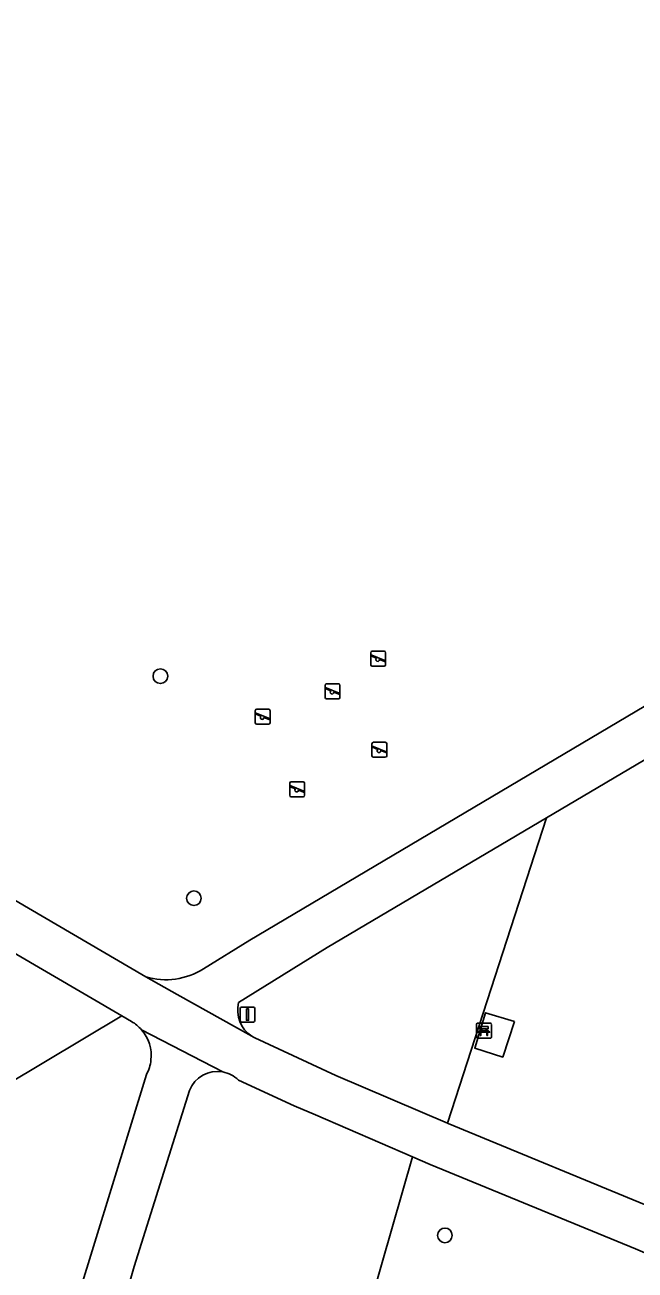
# Model space of a CAD drawing. Extents: x 162803 to 163818, y 381639 to 382475.
# Drawn here: x 163213.6 to 163254.4, y 381721.9 to 381804.9 of the extents above; entities that cross this region are included whole.
import ezdxf

# ---------------------------------------------------------------- set-up
doc = ezdxf.new("R2010")
doc.units = 0
for name, color, linetype in [('IMGEO_Bank', 7, 'Continuous'), ('IMGEO_Boom', 7, 'Continuous'), ('IMGEO_Groenvoorziening', 7, 'Continuous'), ('IMGEO_Lichtmast', 7, 'Continuous'), ('IMGEO_Speelvoorziening', 7, 'Continuous'), ('IMGEO_Voetpad_gesloten', 7, 'Continuous'), ('IMGEO_Voetpad_open', 7, 'Continuous')]:
    doc.layers.add(name, color=color, linetype=linetype)

msp = doc.modelspace()

# ---------------------------------------------------------------- linework, layer by layer
at = {"layer": 'IMGEO_Bank'}
for p, q in [((163243.786, 381737.425), (163243.786, 381738.266)), ((163243.786, 381738.266), (163243.786, 381737.425)), ((163243.861, 381738.35), (163244.702, 381738.35)), ((163244.702, 381738.35), (163243.861, 381738.35)), ((163244.095, 381737.856), (163244.095, 381737.962)), ((163244.139, 381737.962), (163244.139, 381737.856)), ((163244.427, 381737.968), (163244.145, 381737.968)), ((163244.145, 381737.85), (163244.427, 381737.85)), ((163244.433, 381737.856), (163244.433, 381737.962)), ((163244.477, 381737.962), (163244.477, 381737.856)), ((163244.786, 381738.275), (163244.786, 381737.434)), ((163244.786, 381737.434), (163244.786, 381738.275)), ((163244.711, 381737.35), (163243.87, 381737.35)), ((163243.87, 381737.35), (163244.711, 381737.35)), ((163244.483, 381737.748), (163244.09, 381737.748))]:
    msp.add_line(p, q, dxfattribs=at)
for points in [[(163244.033, 381737.748), (163243.891, 381737.748), (163244.003, 381737.85), (163244.089, 381737.85)], [(163244.089, 381737.968), (163244.003, 381737.968), (163244.003, 381738.129), (163244.566, 381738.129), (163244.566, 381737.968), (163244.483, 381737.968)], [(163244.483, 381737.85), (163244.566, 381737.85), (163244.678, 381737.748), (163244.539, 381737.748)], [(163244.083, 381737.741), (163244.083, 381737.534), (163244.04, 381737.534), (163244.04, 381737.741)], [(163244.533, 381737.741), (163244.533, 381737.534), (163244.489, 381737.534), (163244.489, 381737.741)]]:
    msp.add_lwpolyline(points, dxfattribs=at)
for centre, radius, start, end in [((163243.864, 381738.272), 0.0779, 92.4484, 184.28452), ((163243.864, 381738.272), 0.0779, 92.4484, 184.28452), ((163244.088, 381737.961), 0.00671, 2.89567, 87.10433), ((163244.088, 381737.857), 0.00671, 272.89567, 357.10433), ((163244.145, 381737.961), 0.00671, 92.89567, 177.10433), ((163244.145, 381737.857), 0.00671, 182.89567, 267.10433), ((163244.427, 381737.961), 0.00671, 2.89567, 87.10433), ((163244.427, 381737.857), 0.00671, 272.89567, 357.10433), ((163244.484, 381737.961), 0.00671, 92.89567, 177.10433), ((163244.484, 381737.857), 0.00671, 182.89567, 267.10433), ((163244.708, 381738.272), 0.0779, 2.4484, 94.28452), ((163244.708, 381738.272), 0.0779, 2.4484, 94.28452), ((163243.864, 381737.428), 0.0779, 182.4484, 274.28452), ((163243.864, 381737.428), 0.0779, 182.4484, 274.28452), ((163244.033, 381737.741), 0.00671, 2.89567, 87.10433), ((163244.09, 381737.741), 0.00671, 92.89567, 177.10433), ((163244.482, 381737.741), 0.00671, 2.89567, 87.10433), ((163244.539, 381737.741), 0.00671, 92.89567, 177.10433), ((163244.708, 381737.428), 0.0779, 272.4484, 4.28452), ((163244.708, 381737.428), 0.0779, 272.4484, 4.28452)]:
    msp.add_arc(centre, radius, start, end, dxfattribs=at)
at = {"layer": 'IMGEO_Boom'}
for centre in [(163222.693, 381761.49), (163224.927, 381746.684), (163241.682, 381724.205)]:
    msp.add_circle(centre, 0.489, dxfattribs=at)
at = {"layer": 'IMGEO_Groenvoorziening'}
for points in [[(163187.076, 381889.394), (163174.933, 381879.363), (163150.559, 381859.228), (163149.449, 381858.533), (163145.2, 381849.303), (163139.723, 381837.404), (163122.194, 381799.325), (163146.159, 381785.538), (163165.579, 381774.251), (163221.717, 381741.438)], [(163225.572, 381741.975), (163228.673, 381743.89), (163256.18, 381760.182), (163279.505, 381773.885), (163280.225, 381774.295), (163280.895, 381774.784)], [(163265.563, 381760.317), (163266.042, 381760.607), (163264.348, 381761.417), (163248.454, 381752.039), (163241.86, 381731.681), (163241.909, 381731.66), (163256.019, 381725.843), (163269.396, 381720.204), (163288.474, 381712.026), (163294.112, 381709.662), (163294.541, 381710.453), (163293.332, 381711.11), (163295.078, 381714.326), (163296.287, 381713.67), (163299.284, 381719.19), (163299.747, 381719.898), (163300.663, 381721.046), (163304.856, 381725.599), (163311.176, 381737.05)], [(163248.454, 381752.039), (163233.828, 381743.409), (163227.917, 381739.725)], [(163228.803, 381737.478), (163228.9, 381737.42), (163229, 381737.368), (163234.41, 381734.868), (163241.86, 381731.681), (163248.454, 381752.039)], [(163220.772, 381738.461), (163220.115, 381738.844), (163189.311, 381720.446), (163187.548, 381719.436), (163211.165, 381699.254), (163211.741, 381701.09), (163216.038, 381716.4), (163221.764, 381734.924)], [(163235.47, 381715.356), (163239.525, 381729.44), (163233.036, 381732.232), (163231.626, 381732.839), (163227.895, 381734.558)], [(163224.625, 381733.866), (163220.945, 381722.134), (163215.268, 381702.421), (163213.722, 381697.052)]]:
    msp.add_lwpolyline(points, dxfattribs=at)
for points in [[(163118.871, 381777.895), (163180.771, 381725.228), (163187.548, 381719.436), (163189.311, 381720.446), (163220.115, 381738.844), (163142.427, 381784.159), (163122.272, 381795.77)], [(163246.319, 381738.467), (163245.548, 381736.093), (163243.673, 381736.685), (163244.388, 381739.045)], [(163292.911, 381706.709), (163292.47, 381707.061), (163291.903, 381707.303), (163254.408, 381723.309), (163240.704, 381728.932), (163239.525, 381729.44), (163235.47, 381715.356), (163244.088, 381712.664), (163245.811, 381717.927), (163292.414, 381703.217), (163292.875, 381706.456)]]:
    msp.add_lwpolyline(points, close=True, dxfattribs=at)
for centre, radius, start, end in [((163223.043, 381746.026), 4.776, 253.88244, 301.97806), ((163229.895, 381739.207), 2.045, 165.31823, 237.72075), ((163219.449, 381736.198), 2.621, 40.72488, 59.69793), ((163219.425, 381736.175), 2.655, 353.97075, 40.75027), ((163219.407, 381736.186), 2.673, 331.8234, 353.76415), ((163226.491, 381733.123), 2.009, 79.65981, 158.28325), ((163226.485, 381733.115), 2.017, 45.65225, 79.51656)]:
    msp.add_arc(centre, radius, start, end, dxfattribs=at)
at = {"layer": 'IMGEO_Lichtmast'}
for p, q in [((163228.012, 381738.525), (163228.012, 381739.325)), ((163228.012, 381739.325), (163228.012, 381738.525)), ((163228.112, 381739.425), (163228.902, 381739.425)), ((163228.902, 381739.425), (163228.112, 381739.425)), ((163229.002, 381739.325), (163229.002, 381738.525)), ((163229.002, 381738.525), (163229.002, 381739.325)), ((163228.902, 381738.425), (163228.112, 381738.425)), ((163228.112, 381738.425), (163228.902, 381738.425))]:
    msp.add_line(p, q, dxfattribs=at)
msp.add_lwpolyline([(163228.432, 381739.3), (163228.582, 381739.3), (163228.582, 381738.55), (163228.432, 381738.55), (163228.432, 381739.3)], dxfattribs=at)
for centre, start, end in [((163228.112, 381739.325), 90, 180), ((163228.112, 381739.325), 90, 180), ((163228.902, 381739.325), 0, 90), ((163228.902, 381739.325), 360, 90), ((163228.112, 381738.525), 180, 270), ((163228.112, 381738.525), 180, 270), ((163228.902, 381738.525), 270, 0), ((163228.902, 381738.525), 270, 0)]:
    msp.add_arc(centre, 0.1, start, end, dxfattribs=at)
at = {"layer": 'IMGEO_Speelvoorziening'}
for p, q in [((163236.732, 381762.255), (163236.732, 381763.055)), ((163236.732, 381763.055), (163236.732, 381762.255)), ((163237.115, 381762.683), (163236.776, 381762.82)), ((163236.801, 381762.88), (163237.677, 381762.527)), ((163236.832, 381763.155), (163237.622, 381763.155)), ((163237.622, 381763.155), (163236.832, 381763.155)), ((163237.722, 381763.055), (163237.722, 381762.255)), ((163237.722, 381762.255), (163237.722, 381763.055)), ((163237.622, 381762.155), (163236.832, 381762.155)), ((163236.832, 381762.155), (163237.622, 381762.155)), ((163237.653, 381762.467), (163237.313, 381762.604)), ((163233.687, 381760.077), (163233.687, 381760.877)), ((163233.687, 381760.877), (163233.687, 381760.077)), ((163234.07, 381760.505), (163233.731, 381760.642)), ((163233.756, 381760.702), (163234.632, 381760.349)), ((163233.787, 381760.977), (163234.577, 381760.977)), ((163234.577, 381760.977), (163233.787, 381760.977)), ((163234.608, 381760.289), (163234.268, 381760.426)), ((163234.677, 381760.877), (163234.677, 381760.077)), ((163234.677, 381760.077), (163234.677, 381760.877)), ((163234.577, 381759.977), (163233.787, 381759.977)), ((163233.787, 381759.977), (163234.577, 381759.977)), ((163229.023, 381758.387), (163229.023, 381759.187)), ((163229.023, 381759.187), (163229.023, 381758.387)), ((163229.406, 381758.815), (163229.067, 381758.952)), ((163229.092, 381759.012), (163229.968, 381758.659)), ((163229.123, 381759.287), (163229.913, 381759.287)), ((163229.913, 381759.287), (163229.123, 381759.287)), ((163229.944, 381758.599), (163229.604, 381758.736)), ((163230.013, 381759.187), (163230.013, 381758.387)), ((163230.013, 381758.387), (163230.013, 381759.187)), ((163229.913, 381758.287), (163229.123, 381758.287)), ((163229.123, 381758.287), (163229.913, 381758.287)), ((163236.814, 381756.181), (163236.814, 381756.981)), ((163236.814, 381756.981), (163236.814, 381756.181)), ((163236.914, 381757.081), (163237.704, 381757.081)), ((163237.704, 381757.081), (163236.914, 381757.081)), ((163237.804, 381756.981), (163237.804, 381756.181)), ((163237.804, 381756.181), (163237.804, 381756.981)), ((163237.197, 381756.609), (163236.858, 381756.746)), ((163236.883, 381756.806), (163237.759, 381756.453)), ((163237.735, 381756.393), (163237.395, 381756.53)), ((163237.704, 381756.081), (163236.914, 381756.081)), ((163236.914, 381756.081), (163237.704, 381756.081)), ((163231.421, 381754.445), (163232.211, 381754.445)), ((163232.211, 381754.445), (163231.421, 381754.445)), ((163231.321, 381753.545), (163231.321, 381754.345)), ((163231.321, 381754.345), (163231.321, 381753.545)), ((163231.704, 381753.973), (163231.365, 381754.11)), ((163231.39, 381754.17), (163232.266, 381753.817)), ((163232.242, 381753.757), (163231.902, 381753.894)), ((163232.311, 381754.345), (163232.311, 381753.545)), ((163232.311, 381753.545), (163232.311, 381754.345)), ((163232.211, 381753.445), (163231.421, 381753.445)), ((163231.421, 381753.445), (163232.211, 381753.445))]:
    msp.add_line(p, q, dxfattribs=at)
for centre, radius, start, end in [((163236.832, 381763.055), 0.1, 90, 180), ((163236.832, 381763.055), 0.1, 90, 180), ((163236.789, 381762.85), 0.0327, 68.07798, 248.07798), ((163237.622, 381763.055), 0.1, 0, 90), ((163237.622, 381763.055), 0.1, 360, 90), ((163236.832, 381762.255), 0.1, 180, 270), ((163236.832, 381762.255), 0.1, 180, 270), ((163237.194, 381762.593), 0.12, 130.99278, 5.16318), ((163237.622, 381762.255), 0.1, 270, 0), ((163237.622, 381762.255), 0.1, 270, 0), ((163237.665, 381762.497), 0.0327, 248.07798, 68.07798), ((163233.787, 381760.877), 0.1, 90, 180), ((163233.787, 381760.877), 0.1, 90, 180), ((163233.744, 381760.672), 0.0327, 68.07798, 248.07798), ((163234.149, 381760.415), 0.12, 130.99278, 5.16318), ((163234.577, 381760.877), 0.1, 0, 90), ((163234.577, 381760.877), 0.1, 360, 90), ((163234.62, 381760.319), 0.0327, 248.07798, 68.07798), ((163233.787, 381760.077), 0.1, 180, 270), ((163233.787, 381760.077), 0.1, 180, 270), ((163234.577, 381760.077), 0.1, 270, 0), ((163234.577, 381760.077), 0.1, 270, 0), ((163229.123, 381759.187), 0.1, 90, 180), ((163229.123, 381759.187), 0.1, 90, 180), ((163229.08, 381758.982), 0.0327, 68.07798, 248.07798), ((163229.485, 381758.725), 0.12, 130.99278, 5.16318), ((163229.913, 381759.187), 0.1, 0, 90), ((163229.913, 381759.187), 0.1, 360, 90), ((163229.956, 381758.629), 0.0327, 248.07798, 68.07798), ((163229.123, 381758.387), 0.1, 180, 270), ((163229.123, 381758.387), 0.1, 180, 270), ((163229.913, 381758.387), 0.1, 270, 0), ((163229.913, 381758.387), 0.1, 270, 0), ((163236.914, 381756.981), 0.1, 90, 180), ((163236.914, 381756.981), 0.1, 90, 180), ((163237.704, 381756.981), 0.1, 0, 90), ((163237.704, 381756.981), 0.1, 360, 90), ((163236.914, 381756.181), 0.1, 180, 270), ((163236.914, 381756.181), 0.1, 180, 270), ((163236.871, 381756.776), 0.0327, 68.07798, 248.07798), ((163237.276, 381756.519), 0.12, 130.99278, 5.16318), ((163237.704, 381756.181), 0.1, 270, 0), ((163237.704, 381756.181), 0.1, 270, 0), ((163237.747, 381756.423), 0.0327, 248.07798, 68.07798), ((163231.421, 381754.345), 0.1, 90, 180), ((163231.421, 381754.345), 0.1, 90, 180), ((163232.211, 381754.345), 0.1, 0, 90), ((163232.211, 381754.345), 0.1, 360, 90), ((163231.378, 381754.14), 0.0327, 68.07798, 248.07798), ((163231.783, 381753.883), 0.12, 130.99278, 5.16318), ((163232.254, 381753.787), 0.0327, 248.07798, 68.07798), ((163231.421, 381753.545), 0.1, 180, 270), ((163231.421, 381753.545), 0.1, 180, 270), ((163232.211, 381753.545), 0.1, 270, 0), ((163232.211, 381753.545), 0.1, 270, 0)]:
    msp.add_arc(centre, radius, start, end, dxfattribs=at)
at = {"layer": 'IMGEO_Voetpad_gesloten'}
for points in [[(163101.875, 381807.52), (163122.272, 381795.77), (163142.427, 381784.159), (163220.115, 381738.844), (163220.772, 381738.461)], [(163264.348, 381761.417), (163264.917, 381761.753), (163273.954, 381767.013), (163285.153, 381773.531), (163290.66, 381776.828), (163289.13, 381779.344), (163286.06, 381777.777), (163285.991, 381777.735), (163285.917, 381777.703), (163280.895, 381774.784), (163280.225, 381774.295), (163279.505, 381773.885), (163256.18, 381760.182), (163228.673, 381743.89), (163225.572, 381741.975)], [(163227.895, 381734.558), (163231.626, 381732.839), (163233.036, 381732.232), (163239.525, 381729.44), (163240.704, 381728.932), (163254.408, 381723.309), (163291.903, 381707.303), (163292.47, 381707.061), (163292.911, 381706.709), (163294.112, 381709.662), (163288.474, 381712.026), (163269.396, 381720.204), (163256.019, 381725.843), (163241.909, 381731.66), (163241.86, 381731.681), (163234.41, 381734.868), (163229, 381737.368), (163228.9, 381737.42), (163228.803, 381737.478), (163223.805, 381740.271), (163221.717, 381741.438), (163165.579, 381774.251)], [(163227.917, 381739.725), (163233.828, 381743.409), (163248.454, 381752.039), (163264.348, 381761.417)], [(163221.717, 381741.438), (163223.805, 381740.271), (163228.803, 381737.478)], [(163226.852, 381735.099), (163221.436, 381737.908)], [(163221.436, 381737.908), (163226.852, 381735.099)], [(163221.764, 381734.924), (163216.038, 381716.4), (163211.741, 381701.09), (163211.165, 381699.254), (163213.722, 381697.052), (163215.268, 381702.421), (163220.945, 381722.134)], [(163220.945, 381722.134), (163224.625, 381733.866)]]:
    msp.add_lwpolyline(points, dxfattribs=at)
for centre, radius, start, end in [((163223.043, 381746.026), 4.776, 253.88244, 301.97806), ((163229.895, 381739.207), 2.045, 165.31823, 237.72075), ((163219.449, 381736.198), 2.621, 40.72488, 59.69793), ((163219.425, 381736.175), 2.655, 353.97075, 40.75027), ((163219.407, 381736.186), 2.673, 331.8234, 353.76415), ((163226.491, 381733.123), 2.009, 79.65981, 158.28325), ((163226.485, 381733.115), 2.017, 45.65225, 79.51656)]:
    msp.add_arc(centre, radius, start, end, dxfattribs=at)
at = {"layer": 'IMGEO_Voetpad_open'}
msp.add_lwpolyline([(163246.319, 381738.467), (163244.388, 381739.045), (163243.673, 381736.685), (163245.548, 381736.093)], close=True, dxfattribs=at)

doc.saveas('drawing.dxf')
